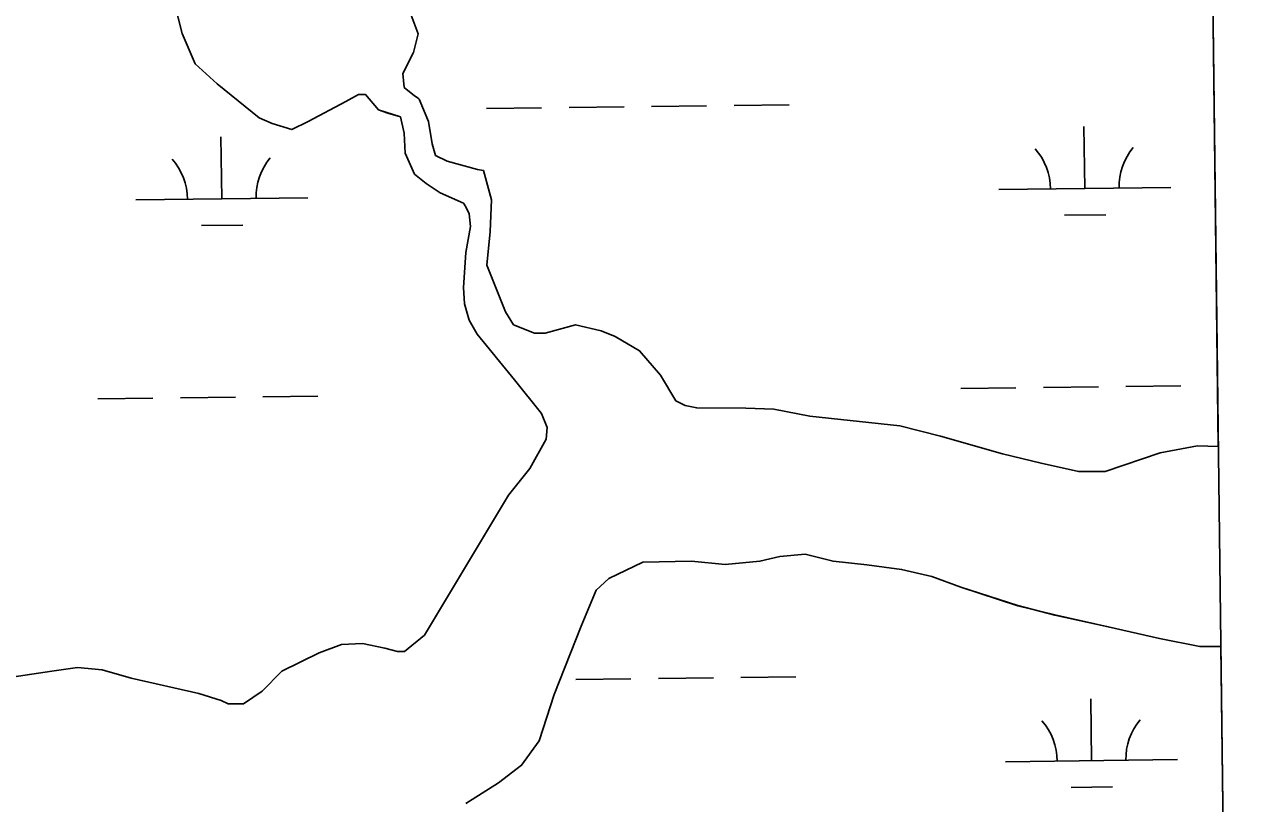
# Model space of a CAD drawing. Extents: x 3694830 to 3732949, y 415201 to 440970.
# Drawn here: x 3730105 to 3730816, y 422072 to 422525 of the extents above; entities that cross this region are included whole.
import ezdxf

# ---------------------------------------------------------------- set-up
doc = ezdxf.new("R2010")
doc.units = 0
for name, color, linetype in [('V-GRID-FRAM', 7, 'Continuous'), ('V-TOPO-SHOR', 7, 'Continuous'), ('V-WETL-SWMP', 7, 'Continuous')]:
    doc.layers.add(name, color=color, linetype=linetype)

msp = doc.modelspace()

# ---------------------------------------------------------------- linework, layer by layer
at = {"layer": 'V-GRID-FRAM'}
msp.add_lwpolyline([(3698844.69, 438797.54), (3730590.83, 439176.18), (3730815.62, 420995.11), (3699053.61, 420616.27), (3698844.69, 438797.54)], dxfattribs=at)
at = {"layer": 'V-TOPO-SHOR'}
msp.add_line((3730324.19, 422471.59), (3730316.73, 422473.63), dxfattribs=at)
for points in [[(3730316.73, 422473.63), (3730311.3, 422475.67), (3730303.84, 422484.51), (3730299.77, 422484.52), (3730292.29, 422480.45), (3730270.55, 422468.94), (3730261.04, 422464.2), (3730249.51, 422467.61), (3730242.04, 422471.01), (3730217.62, 422490.73), (3730204.74, 422502.29), (3730197.3, 422519.95), (3730192.57, 422538.29)], [(3730330.38, 422530.64), (3730334.44, 422519.77), (3730331.71, 422508.92), (3730325.58, 422496.7), (3730326.25, 422488.56)], [(3730326.25, 422488.56), (3730332.35, 422483.8), (3730334.39, 422482.43), (3730335.07, 422481.76), (3730340.48, 422468.85), (3730342.5, 422455.95), (3730344.53, 422449.16), (3730351.31, 422445.75), (3730368.96, 422440.98), (3730372.35, 422440.29), (3730377.08, 422423.32), (3730376.38, 422404.99), (3730374.32, 422385.3), (3730385.15, 422358.13), (3730389.89, 422350.65), (3730402.1, 422345.89), (3730408.22, 422345.88), (3730425.87, 422350.61), (3730440.81, 422347.2), (3730448.95, 422343.79), (3730463.2, 422335.62), (3730475.4, 422321.35), (3730484.2, 422306.4), (3730489.63, 422303.68), (3730496.42, 422302.32), (3730524.93, 422302.28), (3730541.23, 422301.58), (3730562.27, 422297.48), (3730614.54, 422291.98), (3730638.29, 422285.84), (3730674.26, 422275.61), (3730696.66, 422270.15), (3730718.38, 422265.37), (3730733.99, 422265.35), (3730765.91, 422276.17), (3730787.65, 422280.22), (3730799.73, 422279.93)], [(3730090.23, 422144.65), (3730121.46, 422149.36), (3730136.4, 422151.38), (3730150.66, 422150), (3730167.62, 422145.23), (3730206.99, 422136.35), (3730219.88, 422132.26), (3730223.95, 422130.22), (3730227.35, 422130.22), (3730232.78, 422130.21), (3730243.65, 422137.66), (3730255.21, 422149.19), (3730276.95, 422160.02), (3730289.85, 422164.76), (3730302.07, 422165.42), (3730314.97, 422162.69), (3730322.43, 422160.65), (3730326.51, 422160.64), (3730338.06, 422170.13), (3730387.05, 422251.54), (3730399.29, 422267.14), (3730408.81, 422284.1), (3730409.5, 422290.89), (3730406.12, 422299.04), (3730390.53, 422318.74), (3730368.84, 422345.25), (3730364.1, 422353.4), (3730361.39, 422362.91), (3730360.73, 422372.42), (3730362.11, 422392.78), (3730364.84, 422407.72), (3730364.18, 422415.18), (3730362.14, 422419.26), (3730360.79, 422421.3), (3730347.22, 422427.43), (3730339.08, 422432.87), (3730332.3, 422438.31), (3730326.88, 422450.54), (3730326.22, 422462.08), (3730324.19, 422471.59)], [(3730362.18, 422072.3), (3730381.1, 422084.43), (3730394.62, 422094.54), (3730404.77, 422108.71), (3730413.58, 422135.71), (3730429.17, 422175.54), (3730437.97, 422196.46), (3730445.41, 422203.2), (3730465.01, 422212.63), (3730493.37, 422213.27), (3730512.95, 422211.22), (3730533.22, 422213.22), (3730544.7, 422215.91), (3730559.56, 422217.24), (3730575.76, 422213.17), (3730595.34, 422211.12), (3730615.6, 422208.39), (3730633.15, 422204.31), (3730650.02, 422198.21), (3730683.1, 422187.36), (3730704.71, 422181.94), (3730735.76, 422175.14), (3730765.47, 422168.35), (3730789.1, 422163.59), (3730801.17, 422163.58)]]:
    msp.add_lwpolyline(points, dxfattribs=at)
at = {"layer": 'V-WETL-SWMP'}
for p, q in [((3730796.12, 422572.38), (3730799.73, 422279.93)), ((3730192.57, 422538.29), (3730197.3, 422519.95)), ((3730334.44, 422519.78), (3730330.38, 422530.64)), ((3730197.3, 422519.95), (3730204.74, 422502.29)), ((3730331.71, 422508.92), (3730334.44, 422519.78)), ((3730204.74, 422502.29), (3730217.63, 422490.73)), ((3730325.58, 422496.7), (3730331.71, 422508.92)), ((3730326.25, 422488.56), (3730325.58, 422496.7)), ((3730217.63, 422490.73), (3730242.04, 422471.01)), ((3730332.35, 422483.8), (3730326.25, 422488.56)), ((3730292.29, 422480.45), (3730299.77, 422484.52)), ((3730299.77, 422484.52), (3730303.84, 422484.51)), ((3730303.84, 422484.51), (3730311.3, 422475.67)), ((3730334.39, 422482.43), (3730332.35, 422483.8)), ((3730335.07, 422481.76), (3730334.39, 422482.43)), ((3730340.48, 422468.85), (3730335.07, 422481.76)), ((3730270.55, 422468.94), (3730292.29, 422480.45)), ((3730311.3, 422475.67), (3730324.19, 422471.59)), ((3730374.18, 422476.48), (3730406.18, 422476.86)), ((3730422.18, 422477.05), (3730454.18, 422477.43)), ((3730470.18, 422477.62), (3730502.18, 422478)), ((3730518.17, 422478.19), (3730550.17, 422478.58)), ((3730242.04, 422471.01), (3730249.51, 422467.61)), ((3730249.51, 422467.61), (3730261.04, 422464.2)), ((3730261.04, 422464.2), (3730270.55, 422468.94)), ((3730324.19, 422471.59), (3730326.22, 422462.08)), ((3730342.5, 422455.95), (3730340.48, 422468.85)), ((3730220.21, 422423.89), (3730219.78, 422459.89)), ((3730326.22, 422462.08), (3730326.88, 422450.54)), ((3730722.08, 422429.88), (3730721.65, 422465.88)), ((3730344.53, 422449.16), (3730342.5, 422455.95)), ((3730326.88, 422450.54), (3730332.3, 422438.31)), ((3730351.32, 422445.75), (3730344.53, 422449.16)), ((3730368.96, 422440.98), (3730351.32, 422445.75)), ((3730332.3, 422438.31), (3730339.08, 422432.87)), ((3730372.35, 422440.29), (3730368.96, 422440.98)), ((3730377.09, 422423.32), (3730372.35, 422440.29)), ((3730339.08, 422432.87), (3730347.22, 422427.43)), ((3730170.21, 422423.3), (3730270.21, 422424.49)), ((3730347.22, 422427.43), (3730360.79, 422421.3)), ((3730672.08, 422429.28), (3730772.08, 422430.48)), ((3730360.79, 422421.3), (3730362.14, 422419.26)), ((3730362.14, 422419.26), (3730364.18, 422415.18)), ((3730376.38, 422404.99), (3730377.09, 422423.32)), ((3730364.18, 422415.18), (3730364.84, 422407.72)), ((3730710.27, 422414.31), (3730734.26, 422414.59)), ((3730208.39, 422408.32), (3730232.39, 422408.61)), ((3730364.84, 422407.72), (3730362.11, 422392.78)), ((3730374.32, 422385.3), (3730376.38, 422404.99)), ((3730362.11, 422392.78), (3730360.73, 422372.42)), ((3730385.15, 422358.13), (3730374.32, 422385.3)), ((3730360.73, 422372.42), (3730361.39, 422362.91)), ((3730361.39, 422362.91), (3730364.1, 422353.4)), ((3730364.1, 422353.4), (3730368.84, 422345.25)), ((3730389.89, 422350.66), (3730385.15, 422358.13)), ((3730402.1, 422345.89), (3730389.89, 422350.66)), ((3730408.22, 422345.88), (3730402.1, 422345.89)), ((3730425.87, 422350.61), (3730408.22, 422345.88)), ((3730440.81, 422347.2), (3730425.87, 422350.61)), ((3730448.95, 422343.79), (3730440.81, 422347.2)), ((3730368.84, 422345.25), (3730390.53, 422318.75)), ((3730463.19, 422335.62), (3730448.95, 422343.79)), ((3730475.4, 422321.35), (3730463.19, 422335.62)), ((3730390.53, 422318.75), (3730406.12, 422299.04)), ((3730484.2, 422306.4), (3730475.4, 422321.35)), ((3730650.06, 422313.58), (3730682.05, 422313.96)), ((3730698.05, 422314.15), (3730730.05, 422314.54)), ((3730746.05, 422314.73), (3730778.05, 422315.11)), ((3730148.18, 422307.6), (3730180.18, 422307.98)), ((3730196.18, 422308.17), (3730228.18, 422308.55)), ((3730244.18, 422308.74), (3730276.17, 422309.12)), ((3730489.63, 422303.68), (3730484.2, 422306.4)), ((3730496.42, 422302.32), (3730489.63, 422303.68)), ((3730406.12, 422299.04), (3730409.5, 422290.89)), ((3730524.93, 422302.28), (3730496.42, 422302.32)), ((3730541.23, 422301.58), (3730524.93, 422302.28)), ((3730562.27, 422297.48), (3730541.23, 422301.58)), ((3730614.54, 422291.98), (3730562.27, 422297.48)), ((3730409.5, 422290.89), (3730408.82, 422284.1)), ((3730638.29, 422285.84), (3730614.54, 422291.98)), ((3730408.82, 422284.1), (3730399.29, 422267.14)), ((3730674.26, 422275.61), (3730638.29, 422285.84)), ((3730696.66, 422270.15), (3730674.26, 422275.61)), ((3730765.91, 422276.17), (3730733.99, 422265.35)), ((3730787.64, 422280.22), (3730765.91, 422276.17)), ((3730799.73, 422279.93), (3730787.64, 422280.22)), ((3730718.38, 422265.37), (3730696.66, 422270.15)), ((3730399.29, 422267.14), (3730387.05, 422251.54)), ((3730733.99, 422265.35), (3730718.38, 422265.37)), ((3730387.05, 422251.54), (3730338.06, 422170.13)), ((3730445.41, 422203.2), (3730465.01, 422212.63)), ((3730465.01, 422212.63), (3730493.37, 422213.27)), ((3730493.37, 422213.27), (3730512.95, 422211.22)), ((3730512.95, 422211.22), (3730533.21, 422213.22)), ((3730533.21, 422213.22), (3730544.7, 422215.91)), ((3730544.7, 422215.91), (3730559.56, 422217.24)), ((3730559.56, 422217.24), (3730575.76, 422213.17)), ((3730575.76, 422213.17), (3730595.34, 422211.11)), ((3730595.34, 422211.11), (3730615.6, 422208.39)), ((3730615.6, 422208.39), (3730633.15, 422204.31)), ((3730633.15, 422204.31), (3730650.03, 422198.21)), ((3730437.97, 422196.46), (3730445.41, 422203.2)), ((3730650.03, 422198.21), (3730683.1, 422187.37)), ((3730429.17, 422175.54), (3730437.97, 422196.46)), ((3730683.1, 422187.37), (3730704.71, 422181.93)), ((3730413.58, 422135.71), (3730429.17, 422175.54)), ((3730704.71, 422181.93), (3730735.76, 422175.14)), ((3730338.06, 422170.13), (3730326.51, 422160.64)), ((3730735.76, 422175.14), (3730765.47, 422168.35)), ((3730765.47, 422168.35), (3730789.1, 422163.59)), ((3730289.85, 422164.76), (3730276.95, 422160.02)), ((3730302.07, 422165.42), (3730289.85, 422164.76)), ((3730314.97, 422162.69), (3730302.07, 422165.42)), ((3730322.43, 422160.65), (3730314.97, 422162.69)), ((3730789.1, 422163.59), (3730801.17, 422163.58)), ((3730801.17, 422163.58), (3730811.1, 421360.16)), ((3730276.95, 422160.02), (3730255.21, 422149.19)), ((3730326.51, 422160.64), (3730322.43, 422160.65)), ((3730121.46, 422149.36), (3730090.23, 422144.65)), ((3730136.4, 422151.38), (3730121.46, 422149.36)), ((3730150.66, 422150), (3730136.4, 422151.38)), ((3730167.62, 422145.23), (3730150.66, 422150)), ((3730255.21, 422149.19), (3730243.65, 422137.66)), ((3730206.99, 422136.35), (3730167.62, 422145.23)), ((3730426.15, 422144.4), (3730458.15, 422144.78)), ((3730474.15, 422144.97), (3730506.14, 422145.35)), ((3730522.14, 422145.54), (3730554.14, 422145.92)), ((3730219.88, 422132.26), (3730206.99, 422136.35)), ((3730243.65, 422137.66), (3730232.78, 422130.21)), ((3730404.77, 422108.71), (3730413.58, 422135.71)), ((3730726.05, 422097.23), (3730725.62, 422133.23)), ((3730223.95, 422130.22), (3730219.88, 422132.26)), ((3730232.78, 422130.21), (3730223.95, 422130.22)), ((3730394.62, 422094.54), (3730404.77, 422108.71)), ((3730676.05, 422096.63), (3730776.05, 422097.83)), ((3730381.1, 422084.43), (3730394.62, 422094.54)), ((3730362.18, 422072.3), (3730381.1, 422084.43)), ((3730714.23, 422081.66), (3730738.23, 422081.94))]:
    msp.add_line(p, q, dxfattribs=at)
for centre, start, end in [((3730666.84, 422429.7), 359.91153, 41.45519), ((3730777.31, 422431.01), 139.91153, 181.45518), ((3730164.96, 422423.71), 359.91153, 41.45519), ((3730275.44, 422425.03), 139.91153, 181.45518), ((3730670.8, 422097.05), 359.91153, 41.45519), ((3730781.28, 422098.36), 139.91153, 181.45518)]:
    msp.add_arc(centre, 35.25, start, end, dxfattribs=at)

doc.saveas('drawing.dxf')
